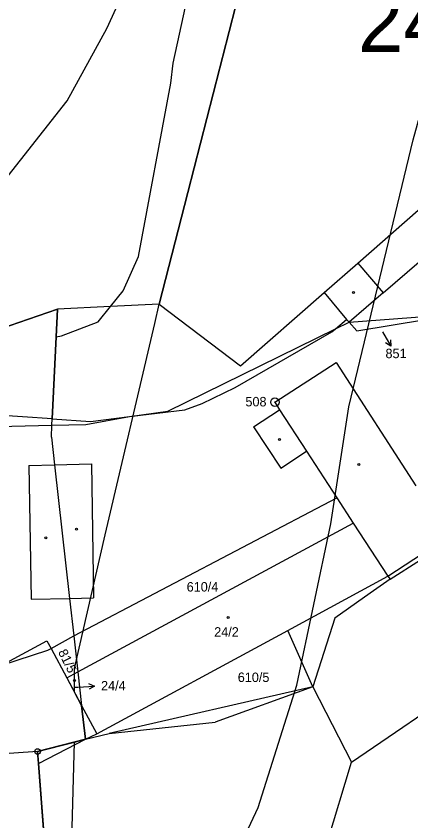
# Model space of a CAD drawing. Extents: x -725765 to -723182, y -1052705 to -1049154.
# Drawn here: x -724965.3 to -724894.3, y -1050916.4 to -1050771.8 of the extents above; entities that cross this region are included whole.
import ezdxf

# ---------------------------------------------------------------- set-up
doc = ezdxf.new("R2010")
doc.units = 0
for name, color, linetype in [('Vrstva 1', 7, 'Continuous'), ('Vrstva 16', 7, 'Continuous'), ('Vrstva 17', 7, 'Continuous'), ('Vrstva 18', 7, 'Continuous'), ('Vrstva 19', 7, 'Continuous'), ('Vrstva 25', 7, 'Continuous'), ('Vrstva 4', 7, 'Continuous'), ('Vrstva 52', 7, 'Continuous'), ('Vrstva 53', 7, 'Continuous')]:
    doc.layers.add(name, color=color, linetype=linetype)

msp = doc.modelspace()

# ---------------------------------------------------------------- linework, layer by layer
at = {"layer": 'Vrstva 1'}
for points in [[(-724907.53, -1050698.63), (-724939.59, -1050823.52)], [(-724937.04, -1050780.19), (-724934.06, -1050766.42)], [(-724937.47, -1050783.79), (-724937.04, -1050780.19)], [(-724943.31, -1050814.96), (-724937.47, -1050783.79)], [(-724903.86, -1050816.16), (-724886.61, -1050801.03)], [(-724946.08, -1050821.14), (-724943.31, -1050814.96)], [(-724909.89, -1050821.45), (-724903.86, -1050816.16)], [(-724948.34, -1050823.95), (-724946.08, -1050821.14)], [(-724924.93, -1050834.64), (-724909.89, -1050821.45)], [(-724939.59, -1050823.52), (-724948.34, -1050823.95)], [(-724939.59, -1050823.52), (-724924.93, -1050834.64)], [(-724957.9, -1050824.41), (-725049.13, -1050855.87)], [(-724958.13, -1050829.41), (-724957.9, -1050824.41)], [(-724948.34, -1050823.95), (-724957.9, -1050824.41)], [(-724905.39, -1050826.74), (-724885.53, -1050825.28)], [(-724904.06, -1050828.33), (-724885.53, -1050825.28)], [(-724907.87, -1050827.96), (-724905.39, -1050826.74)], [(-724904.06, -1050828.33), (-724905.39, -1050826.74)], [(-724938.02, -1050842.79), (-724907.87, -1050827.96)], [(-724958.82, -1050844.16), (-724958.13, -1050829.41)], [(-724958.82, -1050844.16), (-724969.55, -1050843.44)], [(-724958.87, -1050845.29), (-724958.82, -1050844.16)], [(-724952.76, -1050845.14), (-724944.92, -1050843.74)], [(-724944.92, -1050843.74), (-724938.02, -1050842.79)], [(-724990.13, -1050846.08), (-724958.87, -1050845.29)], [(-724958.98, -1050847.45), (-724958.87, -1050845.29)], [(-724958.87, -1050845.29), (-724952.76, -1050845.14)], [(-724958.98, -1050847.45), (-724958.42, -1050852.43)], [(-724958.42, -1050852.43), (-724955.71, -1050876.43)], [(-724954.95, -1050883.18), (-724907.61, -1050858.36)], [(-724907.61, -1050858.36), (-724904.67, -1050862.89)], [(-724954.22, -1050889.63), (-724904.67, -1050862.89)], [(-724904.67, -1050862.89), (-724898.46, -1050872.43)], [(-724898.02, -1050872.99), (-724887.1, -1050865.99)], [(-724916.43, -1050882.17), (-724898.46, -1050872.43)], [(-724898.02, -1050872.99), (-724901.63, -1050875.51)], [(-724898.46, -1050872.43), (-724898.02, -1050872.99)], [(-724901.63, -1050875.51), (-724908, -1050879.96)], [(-724955.71, -1050876.43), (-724954.95, -1050883.18)], [(-724908, -1050879.96), (-724911.95, -1050892.34)], [(-724959.03, -1050885.42), (-724954.95, -1050883.18)], [(-724954.95, -1050883.18), (-724954.22, -1050889.63)], [(-724950.82, -1050900.75), (-724916.43, -1050882.17)], [(-724967.87, -1050888.42), (-724959.62, -1050885.74)], [(-724959.62, -1050885.74), (-724959.03, -1050885.42)], [(-724959.03, -1050885.42), (-724956.19, -1050890.69)], [(-724956.19, -1050890.69), (-724954.22, -1050889.63)], [(-724954.22, -1050889.63), (-724953.54, -1050895.65)], [(-724956.19, -1050890.69), (-724953.54, -1050895.65)], [(-724905.02, -1050905.87), (-724884.06, -1050891.6)], [(-724911.95, -1050892.34), (-724948.61, -1050900.68)], [(-724911.95, -1050892.34), (-724905.02, -1050905.87)], [(-724953.54, -1050895.65), (-724950.82, -1050900.75)], [(-724953.54, -1050895.65), (-724952.86, -1050901.73)], [(-724952.86, -1050901.73), (-724961.46, -1050903.95)], [(-724952.86, -1050901.73), (-724948.61, -1050900.68)], [(-724961.46, -1050903.95), (-725031.43, -1050908.84)], [(-724961.46, -1050903.95), (-724961.29, -1050906.08)], [(-724961.29, -1050906.08), (-724959.3, -1050931.91)]]:
    msp.add_lwpolyline(points, dxfattribs=at)
at = {"layer": 'Vrstva 16'}
msp.add_lwpolyline([(-724954.7, -1050892.39), (-724954.23, -1050892.36)], dxfattribs=at)
at = {"layer": 'Vrstva 25'}
for points in [[(-724899.43, -1050828.49), (-724897.93, -1050831.08)], [(-724897.99, -1050829.97), (-724897.93, -1050831.08), (-724898.86, -1050830.47)], [(-724952.27, -1050891.74), (-724951.24, -1050892.18), (-724952.2, -1050892.74)], [(-724954.23, -1050892.36), (-724951.24, -1050892.18)]]:
    msp.add_lwpolyline(points, dxfattribs=at)
for centre, radius in [((-724904.64, -1050821.46), 0.175), ((-724918.78, -1050841.15), 0.75), ((-724918.78, -1050841.15), 0.032), ((-724917.94, -1050847.84), 0.175), ((-724903.68, -1050852.33), 0.175), ((-724954.44, -1050863.96), 0.175), ((-724959.99, -1050865.55), 0.175), ((-724927.17, -1050879.88), 0.175), ((-724954.84, -1050891.19), 0.175), ((-724961.46, -1050903.95), 0.5), ((-724961.46, -1050903.95), 0.032)]:
    msp.add_circle(centre, radius, dxfattribs=at)
at = {"layer": 'Vrstva 4'}
for points in [[(-724899.3, -1050821.51), (-724882.02, -1050806.63)], [(-724903.86, -1050816.16), (-724899.3, -1050821.51)], [(-724909.89, -1050821.45), (-724905.88, -1050826.27)], [(-724899.3, -1050821.51), (-724905.39, -1050826.74)], [(-724950.55, -1050826.68), (-724948.34, -1050823.95)], [(-724957.18, -1050829.25), (-724950.55, -1050826.68)], [(-724907.87, -1050827.96), (-724905.88, -1050826.27)], [(-724905.88, -1050826.27), (-724905.39, -1050826.74)], [(-724908.53, -1050828.52), (-724907.87, -1050827.96)], [(-724958.13, -1050829.41), (-724957.18, -1050829.25)], [(-724925.93, -1050838.54), (-724908.53, -1050828.52)], [(-724918.78, -1050841.15), (-724907.73, -1050834.01)], [(-724907.73, -1050834.01), (-724893.41, -1050856.2)], [(-724931.83, -1050841.4), (-724925.93, -1050838.54)], [(-724918.78, -1050841.15), (-724917.92, -1050842.51)], [(-724944.92, -1050843.74), (-724934.95, -1050842.55)], [(-724934.95, -1050842.55), (-724931.83, -1050841.4)], [(-724922.59, -1050845.57), (-724917.92, -1050842.51)], [(-724917.92, -1050842.51), (-724913.06, -1050849.95)], [(-724958.82, -1050844.16), (-724951.94, -1050844.62)], [(-724951.94, -1050844.62), (-724944.92, -1050843.74)], [(-724922.59, -1050845.57), (-724917.68, -1050852.99)], [(-724917.68, -1050852.99), (-724913.06, -1050849.95)], [(-724913.06, -1050849.95), (-724907.61, -1050858.36)], [(-724963.03, -1050852.56), (-724958.42, -1050852.43)], [(-724963.03, -1050852.56), (-724962.6, -1050876.58)], [(-724958.42, -1050852.43), (-724951.73, -1050852.23)], [(-724951.73, -1050852.23), (-724951.4, -1050876.34)], [(-724898.46, -1050872.43), (-724887.53, -1050865.32)], [(-724962.6, -1050876.58), (-724955.71, -1050876.43)], [(-724955.71, -1050876.43), (-724951.4, -1050876.34)], [(-724911.95, -1050892.34), (-724916.43, -1050882.17)], [(-724967.87, -1050888.42), (-724959.77, -1050884.03)], [(-724959.77, -1050884.03), (-724959.03, -1050885.42)], [(-724911.95, -1050892.34), (-724929.5, -1050898.7)], [(-724948.61, -1050900.68), (-724929.5, -1050898.7)], [(-724961.29, -1050906.08), (-724952.86, -1050901.73)], [(-724952.86, -1050901.73), (-724950.82, -1050900.75)], [(-724909.38, -1050920.35), (-724905.02, -1050905.87)]]:
    msp.add_lwpolyline(points, dxfattribs=at)
at = {"layer": 'Vrstva 52'}
for points in [[(-724954.81, -1050893.27), (-724954.81, -1050889), (-724949.31, -1050865), (-724940.38, -1050827), (-724939.6, -1050823.52), (-724939.59, -1050823.52), (-724915.62, -1050730.13), (-724909.88, -1050710), (-724893.88, -1050667), (-724885.63, -1050650), (-724878.63, -1050642), (-724868.38, -1050635), (-724851.13, -1050625), (-724847.49, -1050622.04), (-724846.02, -1050620.85)], [(-724935.31, -1050936), (-724928.81, -1050929), (-724921.81, -1050914), (-724914.81, -1050892), (-724908.69, -1050863), (-724905.5, -1050842), (-724893.88, -1050794), (-724875.69, -1050728), (-724864.81, -1050699), (-724857.19, -1050685), (-724844.38, -1050668), (-724831.88, -1050654), (-724822.88, -1050647), (-724816.5, -1050644), (-724814.99, -1050644), (-724813.33, -1050644)], [(-725008.87, -1050841.99), (-725004.69, -1050838), (-725000, -1050833.49), (-724982.88, -1050817), (-724968.81, -1050803), (-724956.13, -1050787), (-724949, -1050774), (-724939.38, -1050753), (-724937.5, -1050742), (-724937.5, -1050735), (-724940.13, -1050730), (-724944.5, -1050729), (-724951.63, -1050730), (-724977.19, -1050734), (-724995.13, -1050740), (-725000, -1050742.11), (-725022.88, -1050752), (-725054.63, -1050765)], [(-725008.87, -1050841.99), (-724957.9, -1050824.41), (-724958.13, -1050829.41), (-724958.82, -1050844.16), (-724969.55, -1050843.44), (-724977.9, -1050842.27), (-724982.07, -1050842.13), (-724989.53, -1050842.79), (-724990.13, -1050846.08), (-724990.44, -1050846.09), (-724990.64, -1050864.03), (-724991.35, -1050896.06), (-724988.78, -1050895.22), (-724988.72, -1050896.19), (-724978.89, -1050894.4), (-724967.87, -1050888.42), (-724959.62, -1050885.74), (-724959.03, -1050885.42), (-724956.19, -1050890.69), (-724954.81, -1050893.27)], [(-725040.9, -1050880.49), (-725031.43, -1050908.84), (-724999.85, -1050999.45), (-724994.58, -1050998.09), (-724994.29, -1050994.27), (-724993.62, -1050987.89), (-724992.12, -1050978.69), (-724959.02, -1050935.48), (-724959.3, -1050931.91), (-724960.13, -1050921.08), (-724961.29, -1050906.08), (-724961.46, -1050903.95), (-724954.82, -1050902.24)], [(-724954.82, -1050902.24), (-724952.86, -1050901.73), (-724953.54, -1050895.65), (-724954.81, -1050893.27)], [(-724935.31, -1050936), (-724942.63, -1050938), (-724949.63, -1050936), (-724954.13, -1050932), (-724955.38, -1050922), (-724954.82, -1050902.24)]]:
    msp.add_lwpolyline(points, dxfattribs=at)

# ---------------------------------------------------------------- texts
at = {"layer": 'Vrstva 16'}
for s, p in [('851', (-724898.88, -1050833.24)), ('24/4', (-724950.04, -1050892.97))]:
    msp.add_text(s, height=1.7, dxfattribs=at).set_placement(p)
at = {"layer": 'Vrstva 17'}
msp.add_text('508', height=1.7, dxfattribs=at).set_placement((-724924.07, -1050841.91))
at = {"layer": 'Vrstva 18'}
for s, height, p in [('851', 0.1, (-724900.19, -1050826.85)), ('610/4', 1.7, (-724934.64, -1050875.19)), ('610/5', 1.7, (-724925.45, -1050891.45))]:
    msp.add_text(s, height=height, dxfattribs=at).set_placement(p)
msp.add_text('81/5', height=1.7, rotation=296.3024, dxfattribs=at).set_placement((-724957.82, -1050886.06))
at = {"layer": 'Vrstva 19'}
for s, height, p in [('24/2', 1.7, (-724929.69, -1050883.3)), ('24/4', 0.1, (-724954.5, -1050892.19))]:
    msp.add_text(s, height=height, dxfattribs=at).set_placement(p)
at = {"layer": 'Vrstva 53'}
msp.add_text('24200', height=11, dxfattribs=at).set_placement((-724903.83, -1050778.21))

doc.saveas('drawing.dxf')
